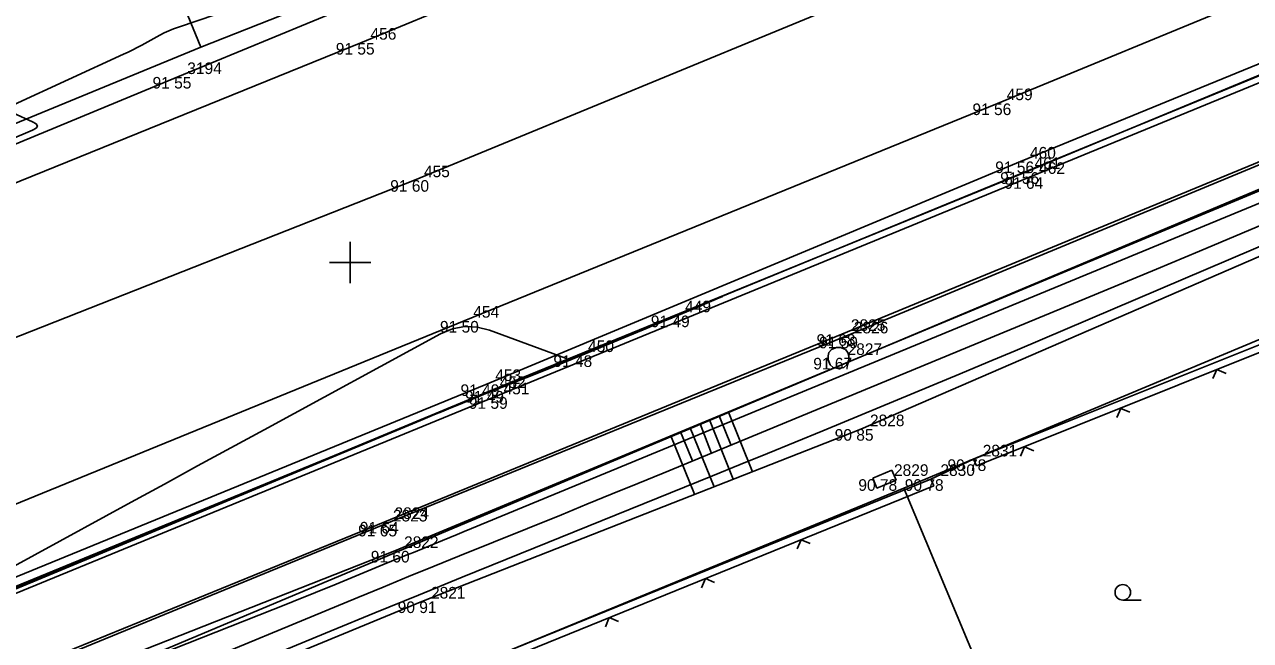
# Model space of a CAD drawing. Extents: x -711081 to -709338, y -1025122 to -1024092.
# Drawn here: x -710207.86 to -710178.28, y -1024709.12 to -1024694.25 of the extents above; entities that cross this region are included whole.
import ezdxf

# ---------------------------------------------------------------- set-up
doc = ezdxf.new("R2010")
doc.units = 0
for name, color, linetype in [('Ex_Major Contours', 7, 'Continuous'), ('Ex_Minor Contours', 7, 'Continuous'), ('Z_body', 7, 'Continuous'), ('Z_body_cisla', 7, 'Continuous'), ('Z_body_vysky_redukovane', 7, 'Continuous'), ('Z_chodnik', 7, 'Continuous'), ('Z_hektometricka_sit', 7, 'Continuous'), ('Z_hrany_paty', 7, 'Continuous'), ('Z_katastr_hranice', 7, 'Continuous'), ('Z_komunikace', 7, 'Continuous'), ('Z_komunikace_osa', 7, 'Continuous'), ('Z_obruba', 7, 'Continuous'), ('Z_pilire', 7, 'Continuous'), ('Z_ploty', 7, 'Continuous'), ('Z_ploty_znacky', 7, 'Continuous'), ('Z_rozhranni', 7, 'Continuous'), ('Z_site_kanalizace_znaky', 7, 'Continuous'), ('Z_technicke_srafy', 7, 'Continuous'), ('Z_vdz12_plna', 7, 'Continuous'), ('Z_vdz25_plna', 7, 'Continuous'), ('Z_vstupy', 7, 'Continuous'), ('Z_zlabek', 7, 'Continuous'), ('Z_znaky_kultur', 7, 'Continuous')]:
    doc.layers.add(name, color=color, linetype=linetype)

# ---------------------------------------------------------------- blocks, each defined once
blk = doc.blocks.new('POINT_DISPLAY')
blk.add_line((0, 0), (0, 0))
blk = doc.blocks.new('Z666')
for p, q in [((-0.25, 0.13), (-0.25, -0.13)), ((0.25, 0.13), (-0.25, 0.13)), ((0.25, -0.13), (0.25, 0.13)), ((-0.25, -0.13), (0.25, -0.13))]:
    blk.add_line(p, q)
blk = doc.blocks.new('Z212')
for p, q in [((-0.17, 0.17), (0, 0)), ((0, 0), (0.17, 0.17))]:
    blk.add_line(p, q)
blk = doc.blocks.new('Z620')
for p, q in [((-0.25, 0.05), (-0.23, 0.13)), ((-0.25, -0.05), (-0.25, 0.05)), ((-0.23, 0.13), (-0.17, 0.2)), ((-0.17, 0.2), (-0.05, 0.25)), ((-0.05, 0.25), (0.05, 0.25)), ((0.05, 0.25), (0.17, 0.2)), ((0.17, 0.2), (0.23, 0.13)), ((0.23, 0.13), (0.25, 0.05)), ((0.25, 0.05), (0.25, -0.05)), ((-0.2, -0.17), (-0.25, -0.05)), ((-0.13, -0.23), (-0.2, -0.17)), ((-0.05, -0.25), (-0.13, -0.23)), ((0.05, -0.25), (-0.05, -0.25)), ((0.13, -0.23), (0.05, -0.25)), ((0.2, -0.17), (0.13, -0.23)), ((0.25, -0.05), (0.2, -0.17))]:
    blk.add_line(p, q)
blk = doc.blocks.new('Z304')
blk.add_line((0, -0.19), (0.44, -0.19))
blk.add_circle((0, 0), 0.188)

msp = doc.modelspace()

# ---------------------------------------------------------------- linework, layer by layer
at = {"layer": 'Ex_Major Contours'}
msp.add_lwpolyline([(-710174.269, -1024697.997), (-710183.294, -1024701.848), (-710183.955, -1024702.129), (-710184.617, -1024702.408), (-710185.28, -1024702.685), (-710185.944, -1024702.961), (-710188.6, -1024704.059), (-710189.264, -1024704.333), (-710189.929, -1024704.606), (-710190.594, -1024704.877), (-710191.26, -1024705.147), (-710196.248, -1024707.168), (-710197.301, -1024707.595), (-710198.353, -1024708.025), (-710199.405, -1024708.456), (-710200.455, -1024708.89), (-710210.791, -1024713.166)], dxfattribs=at)
at = {"layer": 'Ex_Minor Contours'}
for points in [[(-710198.808, -1024692.498), (-710204.145, -1024694.315), (-710204.261, -1024694.358), (-710204.374, -1024694.405), (-710204.486, -1024694.457), (-710204.595, -1024694.514), (-710205.028, -1024694.751), (-710205.137, -1024694.81), (-710205.247, -1024694.866), (-710205.357, -1024694.92), (-710205.469, -1024694.973), (-710208.123, -1024696.19)], [(-710208.122, -1024696.397), (-710207.662, -1024696.602), (-710207.576, -1024696.653), (-710207.547, -1024696.704), (-710207.576, -1024696.754), (-710207.663, -1024696.804), (-710218.623, -1024701.483)], [(-710211.812, -1024712.31), (-710201.508, -1024708.236), (-710201.238, -1024708.129), (-710200.969, -1024708.021), (-710200.701, -1024707.912), (-710200.433, -1024707.802), (-710199.176, -1024707.282), (-710199.001, -1024707.209), (-710198.826, -1024707.137), (-710198.65, -1024707.066), (-710198.475, -1024706.995), (-710197.772, -1024706.71), (-710197.597, -1024706.639), (-710197.422, -1024706.567), (-710197.246, -1024706.495), (-710197.071, -1024706.423), (-710175.143, -1024697.358)], [(-710211.676, -1024712.89), (-710207.834, -1024711.371), (-710206.962, -1024711.024), (-710206.093, -1024710.674), (-710205.224, -1024710.321), (-710204.357, -1024709.964), (-710199.815, -1024708.086), (-710199.203, -1024707.833), (-710198.589, -1024707.581), (-710197.976, -1024707.331), (-710197.361, -1024707.081), (-710194.904, -1024706.086), (-710194.289, -1024705.836), (-710193.676, -1024705.586), (-710193.062, -1024705.334), (-710192.449, -1024705.081), (-710181.576, -1024700.587), (-710180.543, -1024700.158), (-710179.51, -1024699.726), (-710178.479, -1024699.291), (-710177.449, -1024698.853)], [(-710209.936, -1024708.328), (-710205.286, -1024705.787), (-710204.483, -1024705.349), (-710203.68, -1024704.911), (-710202.876, -1024704.473), (-710202.073, -1024704.035), (-710197.824, -1024701.723), (-710197.535, -1024701.6), (-710197.24, -1024701.544), (-710196.94, -1024701.556), (-710196.636, -1024701.635), (-710194.802, -1024702.305), (-710194.798, -1024702.307), (-710194.794, -1024702.31), (-710194.791, -1024702.314), (-710194.789, -1024702.318), (-710194.78, -1024702.336), (-710194.778, -1024702.34), (-710194.774, -1024702.342), (-710194.771, -1024702.343), (-710194.766, -1024702.342), (-710191.096, -1024700.851), (-710191.036, -1024700.827), (-710191.015, -1024700.819), (-710191.035, -1024700.828), (-710191.095, -1024700.854), (-710191.412, -1024700.989), (-710191.492, -1024701.023), (-710191.571, -1024701.057), (-710191.651, -1024701.09), (-710191.731, -1024701.124), (-710192.327, -1024701.372), (-710192.453, -1024701.425), (-710192.579, -1024701.477), (-710192.705, -1024701.529), (-710192.831, -1024701.582), (-710194.426, -1024702.243), (-710194.644, -1024702.333), (-710194.862, -1024702.422), (-710195.08, -1024702.51), (-710195.298, -1024702.596), (-710196.271, -1024702.981), (-710196.441, -1024703.048), (-710196.611, -1024703.116), (-710196.78, -1024703.185), (-710196.949, -1024703.254), (-710197.625, -1024703.531), (-710197.794, -1024703.601), (-710197.963, -1024703.67), (-710198.132, -1024703.74), (-710198.3, -1024703.81), (-710209.576, -1024708.5)]]:
    msp.add_lwpolyline(points, dxfattribs=at)
at = {"layer": 'Z_chodnik'}
for p, q in [((-710188.14, -1024701.73), (-710171.72, -1024694.94)), ((-710199.16, -1024706.26), (-710188.14, -1024701.73)), ((-710213.59, -1024712.14), (-710199.16, -1024706.26))]:
    msp.add_line(p, q, dxfattribs=at)
at = {"layer": 'Z_hektometricka_sit'}
for p, q in [((-710200, -1024699.5), (-710200, -1024700.5)), ((-710200.5, -1024700), (-710199.5, -1024700))]:
    msp.add_line(p, q, dxfattribs=at)
at = {"layer": 'Z_hrany_paty'}
for p, q in [((-710198.92, -1024706.96), (-710171.54, -1024695.55)), ((-710187.68, -1024704.02), (-710171.04, -1024696.8)), ((-710198.27, -1024708.18), (-710187.68, -1024704.02)), ((-710213.3, -1024712.62), (-710198.92, -1024706.96)), ((-710212.85, -1024714.19), (-710198.27, -1024708.18))]:
    msp.add_line(p, q, dxfattribs=at)
at = {"layer": 'Z_katastr_hranice'}
for p, q in [((-710203.6, -1024694.8), (-710178.98, -1024685.05)), ((-710154.63, -1024688.37), (-710250.66, -1024728.78)), ((-710205.29, -1024690.7), (-710203.6, -1024694.8)), ((-710240.27, -1024721.05), (-710173.64, -1024693.67)), ((-710203.6, -1024694.8), (-710235.86, -1024708.06)), ((-710170.96, -1024698.88), (-710186.64, -1024705.45)), ((-710186.64, -1024705.45), (-710202.27, -1024711.87)), ((-710177.04, -1024728.43), (-710186.64, -1024705.45))]:
    msp.add_line(p, q, dxfattribs=at)
at = {"layer": 'Z_komunikace'}
for p, q in [((-710199.74, -1024694.7), (-710187.14, -1024689.47)), ((-710183.71, -1024697.82), (-710170.08, -1024692.16)), ((-710213.4, -1024700.24), (-710199.74, -1024694.7)), ((-710196.62, -1024703.1), (-710183.71, -1024697.82)), ((-710210.11, -1024708.7), (-710196.62, -1024703.1))]:
    msp.add_line(p, q, dxfattribs=at)
at = {"layer": 'Z_komunikace_osa'}
for p, q in [((-710198.45, -1024698.01), (-710186.03, -1024692.89)), ((-710211.99, -1024703.35), (-710198.45, -1024698.01))]:
    msp.add_line(p, q, dxfattribs=at)
at = {"layer": 'Z_obruba'}
for p, q in [((-710183.61, -1024697.94), (-710170, -1024692.34)), ((-710188.08, -1024701.79), (-710171.7, -1024695)), ((-710196.53, -1024703.25), (-710183.61, -1024697.94)), ((-710199.2, -1024706.33), (-710188.08, -1024701.79)), ((-710210.05, -1024708.8), (-710196.53, -1024703.25)), ((-710213.52, -1024712.2), (-710199.2, -1024706.33))]:
    msp.add_line(p, q, dxfattribs=at)
at = {"layer": 'Z_ploty'}
for p, q in [((-710184.96, -1024704.75), (-710170.84, -1024699.08)), ((-710184.89, -1024704.91), (-710170.77, -1024699.24)), ((-710184.96, -1024704.75), (-710184.89, -1024704.91)), ((-710197.29, -1024709.82), (-710185.99, -1024705.23)), ((-710197.22, -1024709.98), (-710185.92, -1024705.39)), ((-710185.99, -1024705.23), (-710185.92, -1024705.39))]:
    msp.add_line(p, q, dxfattribs=at)
at = {"layer": 'Z_rozhranni'}
for p, q in [((-710187.41, -1024688.59), (-710204.16, -1024695.52)), ((-710204.16, -1024695.52), (-710231.66, -1024706.88))]:
    msp.add_line(p, q, dxfattribs=at)
at = {"layer": 'Z_technicke_srafy'}
for p, q in [((-710191.1, -1024703.7), (-710190.81, -1024704.42)), ((-710190.87, -1024703.61), (-710190.29, -1024705.05)), ((-710191.8, -1024703.99), (-710191.22, -1024705.41)), ((-710191.56, -1024703.89), (-710191.28, -1024704.61)), ((-710191.33, -1024703.8), (-710190.76, -1024705.23)), ((-710192.26, -1024704.18), (-710191.69, -1024705.59)), ((-710192.03, -1024704.09), (-710191.74, -1024704.79))]:
    msp.add_line(p, q, dxfattribs=at)
at = {"layer": 'Z_vdz12_plna'}
for p, q in [((-710183.83, -1024697.56), (-710170.15, -1024691.96)), ((-710196.73, -1024702.94), (-710183.83, -1024697.56)), ((-710210.16, -1024708.45), (-710196.73, -1024702.94))]:
    msp.add_line(p, q, dxfattribs=at)
at = {"layer": 'Z_vdz25_plna'}
for p, q in [((-710184.38, -1024696.16), (-710170.72, -1024690.52)), ((-710197.25, -1024701.41), (-710184.38, -1024696.16)), ((-710210.63, -1024706.88), (-710197.25, -1024701.41))]:
    msp.add_line(p, q, dxfattribs=at)
at = {"layer": 'Z_vstupy'}
msp.add_line((-710185.99, -1024705.23), (-710184.96, -1024704.75), dxfattribs=at)
at = {"layer": 'Z_zlabek'}
msp.add_line((-710192.14, -1024701.28), (-710194.49, -1024702.24), dxfattribs=at)

# ---------------------------------------------------------------- block references
at = {"layer": 'Z_body'}
for p in [(-710199.74, -1024694.7), (-710204.16, -1024695.52), (-710184.38, -1024696.16), (-710183.83, -1024697.56), (-710183.71, -1024697.82), (-710198.45, -1024698.01), (-710183.61, -1024697.94), (-710192.14, -1024701.28), (-710197.25, -1024701.41), (-710188.14, -1024701.73), (-710188.08, -1024701.79), (-710194.49, -1024702.24), (-710188.22, -1024702.3), (-710196.73, -1024702.94), (-710196.62, -1024703.1), (-710196.53, -1024703.25), (-710187.68, -1024704.02), (-710184.96, -1024704.75), (-710187.11, -1024705.23), (-710185.99, -1024705.23), (-710199.2, -1024706.33), (-710199.16, -1024706.26), (-710198.92, -1024706.96), (-710198.27, -1024708.18)]:
    msp.add_blockref('POINT_DISPLAY', p, dxfattribs=at)
at = {"layer": 'Z_pilire', "rotation": 22.500000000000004}
msp.add_blockref('Z666', (-710187.11, -1024705.23), dxfattribs=at)
at = {"layer": 'Z_ploty_znacky'}
for p, rotation in [((-710179.09, -1024702.58), -158.1), ((-710181.41, -1024703.52), -158.1), ((-710183.73, -1024704.45), -158.1), ((-710189.12, -1024706.69), -157.9), ((-710191.43, -1024707.63), -157.9), ((-710193.75, -1024708.57), -157.9)]:
    msp.add_blockref('Z212', p, dxfattribs=dict(at, rotation=rotation))
at = {"layer": 'Z_site_kanalizace_znaky'}
msp.add_blockref('Z620', (-710188.22, -1024702.3), dxfattribs=at)
at = {"layer": 'Z_znaky_kultur'}
msp.add_blockref('Z304', (-710181.36, -1024707.96), dxfattribs=at)

# ---------------------------------------------------------------- texts
at = {"layer": 'Z_body_cisla'}
for s, p in [('456', (-710199.51, -1024694.62)), ('3194', (-710203.93, -1024695.45)), ('459', (-710184.16, -1024696.08)), ('460', (-710183.6, -1024697.49)), ('461', (-710183.49, -1024697.74)), ('455', (-710198.22, -1024697.94)), ('462', (-710183.38, -1024697.86)), ('454', (-710197.03, -1024701.33)), ('449', (-710191.92, -1024701.2)), ('2825', (-710187.92, -1024701.65)), ('2826', (-710187.85, -1024701.71)), ('450', (-710194.26, -1024702.16)), ('2827', (-710188, -1024702.23)), ('453', (-710196.5, -1024702.86)), ('452', (-710196.39, -1024703.03)), ('451', (-710196.3, -1024703.18)), ('2828', (-710187.46, -1024703.95)), ('2831', (-710184.74, -1024704.68)), ('2829', (-710186.88, -1024705.15)), ('2830', (-710185.76, -1024705.15)), ('2823', (-710198.97, -1024706.25)), ('2824', (-710198.93, -1024706.19)), ('2822', (-710198.7, -1024706.89)), ('2821', (-710198.05, -1024708.11))]:
    msp.add_text(s, height=0.28, dxfattribs=at).set_placement(p)
at = {"layer": 'Z_body_vysky_redukovane'}
for s, p in [('91 55', (-710200.347, -1024694.98)), ('91 55', (-710204.767, -1024695.8)), ('91 56', (-710184.987, -1024696.44)), ('91 56', (-710184.437, -1024697.84)), ('91 56', (-710184.317, -1024698.1)), ('91 60', (-710199.033, -1024698.29)), ('91 64', (-710184.217, -1024698.22)), ('91 49', (-710192.747, -1024701.56)), ('91 50', (-710197.833, -1024701.69)), ('91 68', (-710188.747, -1024702.01)), ('91 59', (-710188.687, -1024702.07)), ('91 48', (-710195.097, -1024702.52)), ('91 67', (-710188.827, -1024702.58)), ('91 49', (-710197.337, -1024703.22)), ('91 49', (-710197.227, -1024703.38)), ('91 59', (-710197.137, -1024703.53)), ('90 85', (-710188.31, -1024704.3)), ('90 78', (-710185.59, -1024705.03)), ('90 78', (-710187.74, -1024705.51)), ('90 78', (-710186.62, -1024705.51)), ('91 65', (-710199.807, -1024706.61)), ('91 64', (-710199.767, -1024706.54)), ('91 60', (-710199.503, -1024707.24)), ('90 91', (-710198.853, -1024708.46))]:
    msp.add_text(s, height=0.28, dxfattribs=at).set_placement(p)

doc.saveas('drawing.dxf')
